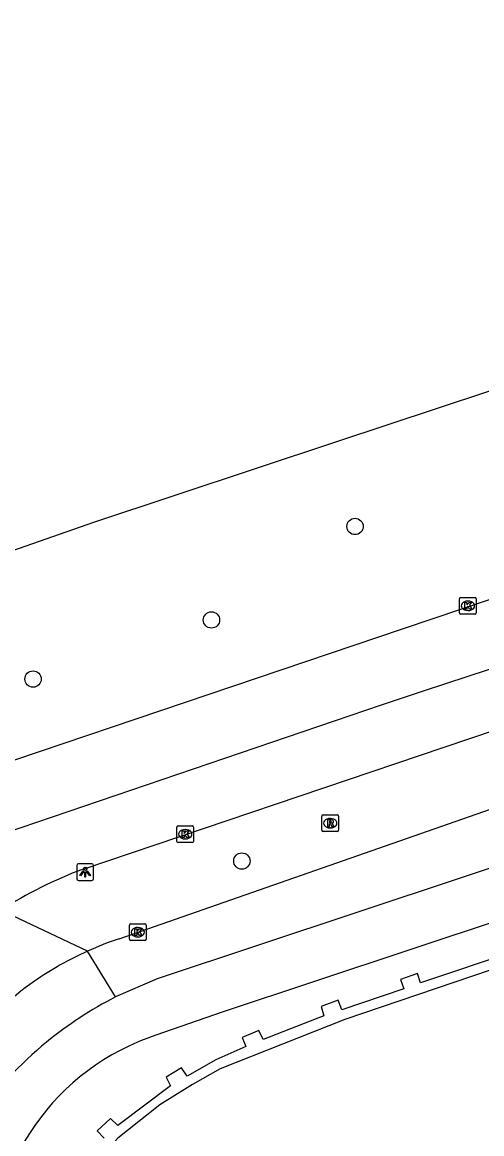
# Model space of a CAD drawing. Extents: x 162082 to 163393, y 388091 to 388632.
# Drawn here: x 162241.5 to 162269, y 388494.5 to 388561 of the extents above; entities that cross this region are included whole.
import ezdxf

# ---------------------------------------------------------------- set-up
doc = ezdxf.new("R2010")
doc.units = 0
for name, color, linetype in [('IMGEO_Berm_groen', 7, 'Continuous'), ('IMGEO_Boom', 7, 'Continuous'), ('IMGEO_Fietspad_gesloten', 7, 'Continuous'), ('IMGEO_Kolk', 7, 'Continuous'), ('IMGEO_Lichtpunt', 7, 'Continuous'), ('IMGEO_Muur', 7, 'Continuous'), ('IMGEO_Rijbaan_regionaal_gesloten', 7, 'Continuous'), ('IMGEO_Rioolput', 7, 'Continuous'), ('IMGEO_Voetpad_open', 7, 'Continuous')]:
    doc.layers.add(name, color=color, linetype=linetype)

msp = doc.modelspace()

# ---------------------------------------------------------------- linework, layer by layer
at = {"layer": 'IMGEO_Berm_groen'}
msp.add_lwpolyline([(162245.441, 388505.444), (162240.243, 388507.888)], dxfattribs=at)
at = {"layer": 'IMGEO_Boom'}
for centre in [(162261.456, 388530.851), (162252.861, 388525.261), (162242.178, 388521.723), (162254.679, 388510.834)]:
    msp.add_circle(centre, 0.489, dxfattribs=at)
at = {"layer": 'IMGEO_Fietspad_gesloten'}
for points in [[(162497.882, 388586.227), (162488.392, 388583.036), (162457.174, 388572.698), (162436.199, 388565.723), (162407.328, 388556.149), (162358.353, 388539.891), (162249.604, 388503.789), (162247.114, 388502.698)], [(162247.329, 388506.185), (162270.419, 388514.23), (162302.958, 388524.829), (162357.09, 388542.897), (162402.477, 388558.046)], [(162247.114, 388502.698), (162245.441, 388505.444)]]:
    msp.add_lwpolyline(points, dxfattribs=at)
for centre, radius, start, end in [((162253.846, 388486.804), 20.447, 108.58611, 114.27181), ((162253.664, 388487.256), 19.96, 114.32811, 124.84303), ((162253.66, 388487.263), 19.952, 124.8452, 140.33021), ((162257.658, 388482.08), 23.157, 117.08533, 129.30164), ((162257.574, 388482.208), 23.005, 129.34093, 160.23377)]:
    msp.add_arc(centre, radius, start, end, dxfattribs=at)
at = {"layer": 'IMGEO_Kolk'}
for p, q in [((162267.715, 388525.678), (162267.715, 388526.53)), ((162267.79, 388526.604), (162268.642, 388526.604)), ((162268.716, 388526.53), (162268.716, 388525.678)), ((162268.226, 388525.824), (162268.201, 388525.824)), ((162268.203, 388526.384), (162268.228, 388526.384)), ((162268.642, 388525.604), (162267.79, 388525.604)), ((162250.787, 388512.009), (162250.787, 388512.861)), ((162250.862, 388512.935), (162251.714, 388512.935)), ((162251.275, 388512.715), (162251.3, 388512.715)), ((162251.788, 388512.861), (162251.788, 388512.009)), ((162251.714, 388511.935), (162250.862, 388511.935)), ((162251.298, 388512.155), (162251.273, 388512.155)), ((162247.949, 388506.15), (162247.949, 388507.002)), ((162248.024, 388507.076), (162248.876, 388507.076)), ((162248.437, 388506.856), (162248.462, 388506.856)), ((162248.95, 388507.002), (162248.95, 388506.15)), ((162248.876, 388506.076), (162248.024, 388506.076)), ((162248.46, 388506.296), (162248.435, 388506.296))]:
    msp.add_line(p, q, dxfattribs=at)
for points in [[(162267.715, 388525.678), (162267.715, 388526.53)], [(162267.79, 388526.604), (162268.642, 388526.604)], [(162268.716, 388526.53), (162268.716, 388525.678)], [(162268.036, 388526.304), (162268.159, 388526.304), (162268.159, 388526.153), (162268.289, 388526.304), (162268.453, 388526.304), (162268.307, 388526.153), (162268.46, 388525.904), (162268.308, 388525.904), (162268.223, 388526.068), (162268.159, 388526.001), (162268.159, 388525.904), (162268.036, 388525.904), (162268.036, 388526.304)], [(162268.642, 388525.604), (162267.79, 388525.604)], [(162250.787, 388512.009), (162250.787, 388512.861)], [(162250.862, 388512.935), (162251.714, 388512.935)], [(162251.108, 388512.635), (162251.231, 388512.635), (162251.231, 388512.484), (162251.361, 388512.635), (162251.525, 388512.635), (162251.379, 388512.484), (162251.532, 388512.235), (162251.38, 388512.235), (162251.295, 388512.399), (162251.231, 388512.332), (162251.231, 388512.235), (162251.108, 388512.235), (162251.108, 388512.635)], [(162251.788, 388512.861), (162251.788, 388512.009)], [(162251.714, 388511.935), (162250.862, 388511.935)], [(162247.949, 388506.15), (162247.949, 388507.002)], [(162248.024, 388507.076), (162248.876, 388507.076)], [(162248.27, 388506.776), (162248.393, 388506.776), (162248.393, 388506.625), (162248.523, 388506.776), (162248.687, 388506.776), (162248.541, 388506.625), (162248.694, 388506.376), (162248.542, 388506.376), (162248.457, 388506.54), (162248.393, 388506.473), (162248.393, 388506.376), (162248.27, 388506.376), (162248.27, 388506.776)], [(162248.95, 388507.002), (162248.95, 388506.15)], [(162248.876, 388506.076), (162248.024, 388506.076)]]:
    msp.add_lwpolyline(points, dxfattribs=at)
for centre, start, end in [((162267.792, 388526.528), 91.55205, 178.44795), ((162267.792, 388526.528), 91.55205, 178.44795), ((162268.64, 388526.528), 1.55205, 88.44795), ((162268.64, 388526.528), 1.55205, 88.44795), ((162267.792, 388525.68), 181.55205, 268.44795), ((162267.792, 388525.68), 181.55205, 268.44795), ((162268.64, 388525.68), 271.55205, 358.44795), ((162268.64, 388525.68), 271.55205, 358.44795), ((162250.864, 388512.859), 91.55205, 178.44795), ((162250.864, 388512.859), 91.55205, 178.44795), ((162251.712, 388512.859), 1.55205, 88.44795), ((162251.712, 388512.859), 1.55205, 88.44795), ((162250.864, 388512.011), 181.55205, 268.44795), ((162250.864, 388512.011), 181.55205, 268.44795), ((162251.712, 388512.011), 271.55205, 358.44795), ((162251.712, 388512.011), 271.55205, 358.44795), ((162248.026, 388507), 91.55205, 178.44795), ((162248.026, 388507), 91.55205, 178.44795), ((162248.874, 388507), 1.55205, 88.44795), ((162248.874, 388507), 1.55205, 88.44795), ((162248.026, 388506.152), 181.55205, 268.44795), ((162248.026, 388506.152), 181.55205, 268.44795), ((162248.874, 388506.152), 271.55205, 358.44795), ((162248.874, 388506.152), 271.55205, 358.44795)]:
    msp.add_arc(centre, 0.0765, start, end, dxfattribs=at)
for centre, major_axis, ratio, start_param, end_param in [((162268.202, 388526.104), (-0.387, 0.002), 0.722429, 4.712389, 7.853982), ((162268.227, 388526.104), (-0.39, 0.002), 0.717154, 1.570796, 4.712389), ((162251.274, 388512.435), (-0.387, 0.002), 0.722429, 4.712389, 7.853982), ((162251.299, 388512.435), (-0.39, 0.002), 0.717154, 1.570796, 4.712389), ((162248.436, 388506.576), (-0.387, 0.002), 0.722429, 4.712389, 7.853982), ((162248.461, 388506.576), (-0.39, 0.002), 0.717154, 1.570796, 4.712389)]:
    msp.add_ellipse(centre, major_axis=major_axis, ratio=ratio, start_param=start_param, end_param=end_param, dxfattribs=at)
at = {"layer": 'IMGEO_Lichtpunt'}
for p, q in [((162244.799, 388510.574), (162244.799, 388509.767)), ((162244.799, 388510.574), (162244.799, 388509.767)), ((162245.701, 388510.669), (162244.893, 388510.669)), ((162245.701, 388510.669), (162244.893, 388510.669)), ((162245.795, 388509.767), (162245.795, 388510.574)), ((162245.795, 388509.767), (162245.795, 388510.574)), ((162244.893, 388509.673), (162245.701, 388509.673)), ((162244.893, 388509.673), (162245.701, 388509.673))]:
    msp.add_line(p, q, dxfattribs=at)
for points in [[(162245.173, 388510.238), (162245.212, 388510.21), (162245.024, 388509.948), (162244.986, 388509.975), (162245.173, 388510.238)], [(162245.275, 388510.19), (162245.322, 388510.19), (162245.322, 388509.868), (162245.275, 388509.868), (162245.275, 388510.19)], [(162245.385, 388510.21), (162245.423, 388510.237), (162245.61, 388509.975), (162245.571, 388509.947), (162245.385, 388510.21)]]:
    msp.add_lwpolyline(points, dxfattribs=at)
msp.add_circle((162245.298, 388510.372), 0.0994, dxfattribs=at)
for centre, start, end in [((162244.893, 388510.574), 90, 180), ((162244.893, 388510.574), 90, 180), ((162245.701, 388510.574), 0, 90), ((162245.701, 388510.574), 0, 90), ((162244.893, 388509.767), 180, 270), ((162244.893, 388509.767), 180, 270), ((162245.701, 388509.767), 270, 0), ((162245.701, 388509.767), 270, 360)]:
    msp.add_arc(centre, 0.0946, start, end, dxfattribs=at)
at = {"layer": 'IMGEO_Muur'}
for points in [[(162271.052, 388505.442), (162265.373, 388503.546), (162265.195, 388504.097), (162264.171, 388503.751), (162264.371, 388503.189), (162260.659, 388501.92), (162260.439, 388502.501), (162259.42, 388502.137), (162259.593, 388501.572), (162255.948, 388500.161), (162255.69, 388500.696), (162254.693, 388500.282), (162254.916, 388499.726), (162253.118, 388498.931), (162251.403, 388497.97), (162251.064, 388498.466), (162250.142, 388497.902), (162250.416, 388497.379), (162247.26, 388495.008), (162246.81, 388495.428), (162246.006, 388494.687), (162246.431, 388494.245)], [(162271.65, 388501.829), (162270.676, 388504.684), (162260.853, 388501.352), (162253.386, 388498.394), (162251.721, 388497.461), (162249.775, 388496.253), (162247.252, 388494.25), (162244.264, 388490.964), (162242.79, 388488.86), (162241.111, 388486.278), (162239.376, 388482.318), (162238.562, 388479.937), (162237.814, 388477.106), (162237.345, 388474.23), (162237.185, 388472.62), (162237.199, 388470.119), (162237.415, 388467.627), (162237.989, 388464.52), (162252.188, 388402.241)]]:
    msp.add_lwpolyline(points, dxfattribs=at)
at = {"layer": 'IMGEO_Rijbaan_regionaal_gesloten'}
for points in [[(162228.005, 388512.485), (162264.303, 388524.726), (162292.901, 388534.37), (162305.451, 388538.219), (162332.69, 388546.968), (162399.716, 388569.478), (162413.989, 388574.473), (162418.106, 388576.047), (162437.195, 388583.81), (162451.904, 388590.81), (162455.673, 388592.786), (162460.253, 388595.296), (162464.345, 388597.791)], [(162233.582, 388526.841), (162245.812, 388531.116), (162260.365, 388535.934), (162384.419, 388576.999), (162399.669, 388582.113), (162412.543, 388586.743)], [(162434.893, 388577.8), (162427.635, 388575.065), (162405.194, 388566.795), (162403.679, 388566.355), (162387.911, 388561.769), (162364.881, 388554.101), (162308.972, 388535.245), (162265.607, 388521.013), (162263.032, 388520.167), (162239.544, 388512.185)], [(162245.171, 388510.356), (162266.789, 388517.649), (162313.324, 388533.347), (162355.218, 388547.35), (162385.385, 388557.433), (162393.435, 388559.99)]]:
    msp.add_lwpolyline(points, dxfattribs=at)
msp.add_arc((162254.556, 388485.462), 26.604, 110.65671, 122.54778, dxfattribs=at)
at = {"layer": 'IMGEO_Rioolput'}
for p, q in [((162259.473, 388512.672), (162259.473, 388513.524)), ((162259.548, 388513.598), (162260.4, 388513.598)), ((162259.961, 388513.378), (162259.986, 388513.378)), ((162260.474, 388513.524), (162260.474, 388512.672)), ((162260.4, 388512.598), (162259.548, 388512.598)), ((162259.984, 388512.818), (162259.959, 388512.818))]:
    msp.add_line(p, q, dxfattribs=at)
for points in [[(162259.473, 388512.672), (162259.473, 388513.524)], [(162259.548, 388513.598), (162260.4, 388513.598)], [(162260.062, 388513.296), (162259.81, 388513.298), (162259.81, 388512.898)], [(162259.988, 388513.217), (162259.934, 388513.217), (162259.934, 388513.136)], [(162260.474, 388513.524), (162260.474, 388512.672)], [(162260.4, 388512.598), (162259.548, 388512.598)], [(162259.81, 388512.898), (162259.934, 388512.898), (162259.934, 388513.06), (162259.945, 388513.06)], [(162259.934, 388513.136), (162259.986, 388513.136)], [(162259.992, 388513.031), (162260.063, 388512.898), (162260.203, 388512.898), (162260.138, 388513.024)]]:
    msp.add_lwpolyline(points, dxfattribs=at)
for centre, radius, start, end in [((162259.55, 388513.522), 0.0765, 91.55205, 178.44795), ((162259.55, 388513.522), 0.0765, 91.55205, 178.44795), ((162259.994, 388513.121), 0.0964, 77.00612, 93.18647), ((162260.008, 388513.178), 0.0378, 276.66336, 79.67722), ((162260.061, 388513.186), 0.109, 350.36119, 89.41601), ((162260.059, 388513.186), 0.112, 277.58423, 350.98172), ((162260.398, 388513.522), 0.0765, 1.55205, 88.44795), ((162260.398, 388513.522), 0.0765, 1.55205, 88.44795), ((162259.55, 388512.674), 0.0765, 181.55205, 268.44795), ((162259.55, 388512.674), 0.0765, 181.55205, 268.44795), ((162259.944, 388513.007), 0.0533, 26.02933, 88.69889), ((162259.97, 388513.325), 0.19, 274.7715, 282.96867), ((162260.043, 388512.971), 0.108, 29.51342, 73.79051), ((162260.398, 388512.674), 0.0765, 271.55205, 358.44795), ((162260.398, 388512.674), 0.0765, 271.55205, 358.44795)]:
    msp.add_arc(centre, radius, start, end, dxfattribs=at)
for centre, major_axis, ratio, start_param, end_param in [((162259.96, 388513.098), (-0.387, 0.002), 0.722429, 4.712389, 7.853982), ((162259.985, 388513.098), (-0.39, 0.002), 0.717154, 1.570796, 4.712389)]:
    msp.add_ellipse(centre, major_axis=major_axis, ratio=ratio, start_param=start_param, end_param=end_param, dxfattribs=at)
at = {"layer": 'IMGEO_Voetpad_open'}
msp.add_lwpolyline([(162271.052, 388505.442), (162270.392, 388507.396), (162253.51, 388501.784), (162249.527, 388500.414), (162248.619, 388500.078), (162248.431, 388500)], dxfattribs=at)
msp.add_arc((162254.089, 388486.732), 14.424, 113.09406, 149.56796, dxfattribs=at)

doc.saveas('drawing.dxf')
